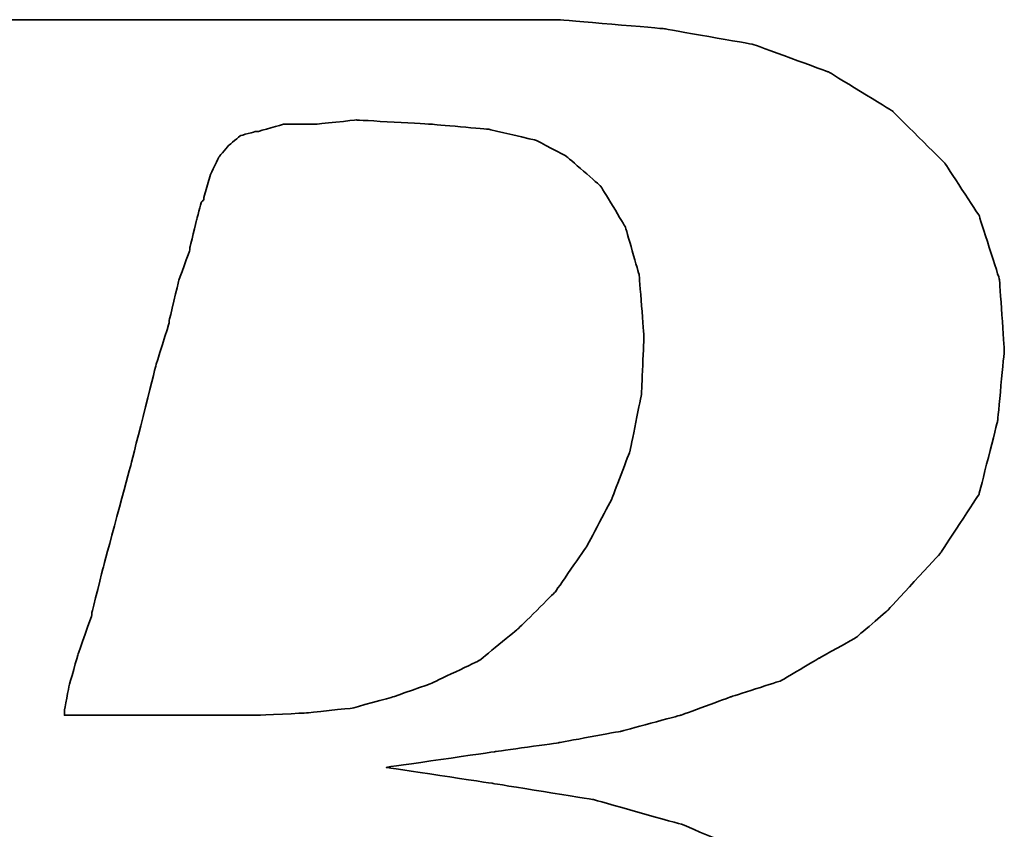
# Model space of a CAD drawing. Header units: millimetres. Extents: x -212 to 3135, y -1694 to 860.
# Tile 403 of 565: x 1079.29 to 1081.84, y -1116.47 to -1114.37. Entities that reach past the tile are written whole.
import ezdxf

# ---------------------------------------------------------------- set-up
doc = ezdxf.new("R2010")
doc.units = ezdxf.units.MM
doc.layers.add('DIM', color=4, linetype='CONTINUOUS')
doc.layers.add('layer 1', color=7, linetype='CONTINUOUS')

# ---------------------------------------------------------------- blocks, each defined once
blk = doc.blocks.new('TBI MOTION logo(完整正式版)')
at = {"layer": 'layer 1', "color": 22, "lineweight": 35}
for points, knots in [([(-64.65375, -6.86375), (-64.65375, -6.86375), (-64.84375, -7.29625), (-64.84375, -7.29625), (-64.84375, -7.29625), (-64.84375, -7.29625), (-64.86875, -7.34375), (-64.86875, -7.34375), (-64.86875, -7.34375), (-64.86875, -7.34375), (-64.86875, -7.36875), (-64.86875, -7.36875), (-64.86875, -7.36875), (-64.86875, -7.36875), (-65.15375, -7.65375), (-65.15375, -7.65375), (-65.15375, -7.65375), (-65.15375, -7.65375), (-65.17875, -7.65375), (-65.17875, -7.65375), (-65.17875, -7.65375), (-65.17875, -7.65375), (-65.20375, -7.67875), (-65.20375, -7.67875), (-65.20375, -7.67875), (-65.20375, -7.67875), (-65.58875, -7.87125), (-65.58875, -7.87125), (-65.58875, -7.87125), (-65.58875, -7.87125), (-65.63375, -7.87125), (-65.63375, -7.87125), (-65.63375, -7.87125), (-65.63375, -7.87125), (-65.65875, -7.89375), (-65.65875, -7.89375), (-65.65875, -7.89375), (-65.65875, -7.89375), (-66.09375, -7.94375), (-66.09375, -7.94375), (-66.09375, -7.94375), (-66.09375, -7.94375), (-66.11375, -7.94375), (-66.11375, -7.94375), (-66.11375, -7.94375), (-66.11375, -7.94375), (-66.16375, -7.94375), (-66.16375, -7.94375), (-66.16375, -7.94375), (-66.16375, -7.94375), (-66.30875, -7.94375), (-66.30875, -7.94375), (-66.30875, -7.94375), (-66.30875, -7.94375), (-66.69375, -7.94375), (-66.69375, -7.94375), (-66.69375, -7.94375), (-66.69375, -7.94375), (-67.07375, -7.94375), (-67.07375, -7.94375), (-67.07375, -7.94375), (-67.07375, -7.94375), (-67.12375, -7.94375), (-67.12375, -7.94375), (-67.12375, -7.94375), (-67.12375, -7.94375), (-67.12375, -7.96625), (-67.12375, -7.96625), (-67.12375, -7.96625), (-67.12375, -7.96625), (-67.14875, -7.99125), (-67.14875, -7.99125), (-67.14875, -7.99125), (-67.14875, -7.99125), (-67.24375, -8.34875), (-67.24375, -8.34875), (-67.24375, -8.34875), (-67.24375, -8.34875), (-67.31375, -8.68625), (-67.31375, -8.68625), (-67.31375, -8.68625), (-67.31375, -8.68625), (-67.26875, -8.68625), (-67.26875, -8.68625), (-67.26875, -8.68625), (-67.26875, -8.68625), (-67.07375, -8.68625), (-67.07375, -8.68625), (-67.07375, -8.68625), (-67.07375, -8.68625), (-66.54875, -8.68625), (-66.54875, -8.68625), (-66.54875, -8.68625), (-66.54875, -8.68625), (-65.82625, -8.68625), (-65.82625, -8.68625), (-65.82625, -8.68625), (-65.82625, -8.68625), (-65.01375, -8.68625), (-65.01375, -8.68625), (-65.01375, -8.68625), (-65.01375, -8.68625), (-64.05375, -8.68625), (-64.05375, -8.68625), (-64.05375, -8.68625), (-64.05375, -8.68625), (-62.08375, -8.68625), (-62.08375, -8.68625), (-62.08375, -8.68625), (-62.08375, -8.68625), (-60.06875, -8.68625), (-60.06875, -8.68625), (-60.06875, -8.68625), (-60.06875, -8.68625), (-59.10875, -8.68625), (-59.10875, -8.68625), (-59.10875, -8.68625), (-59.10875, -8.68625), (-58.29375, -8.68625), (-58.29375, -8.68625), (-58.29375, -8.68625), (-58.29375, -8.68625), (-57.57375, -8.68625), (-57.57375, -8.68625), (-57.57375, -8.68625), (-57.57375, -8.68625), (-57.04875, -8.68625), (-57.04875, -8.68625), (-57.04875, -8.68625), (-57.04875, -8.68625), (-56.85375, -8.68625), (-56.85375, -8.68625), (-56.85375, -8.68625), (-56.85375, -8.68625), (-56.70875, -8.68625), (-56.70875, -8.68625), (-56.70875, -8.68625), (-56.70875, -8.68625), (-56.61375, -8.68625), (-56.61375, -8.68625), (-56.61375, -8.68625), (-56.61375, -8.68625), (-56.56875, -8.68625), (-56.56875, -8.68625), (-56.56875, -8.68625), (-56.56875, -8.68625), (-55.65375, -8.63875), (-55.65375, -8.63875), (-55.65375, -8.63875), (-55.65375, -8.63875), (-54.76875, -8.51875), (-54.76875, -8.51875), (-54.76875, -8.51875), (-54.76875, -8.51875), (-53.90375, -8.30375), (-53.90375, -8.30375), (-53.90375, -8.30375), (-53.90375, -8.30375), (-53.08875, -8.03875), (-53.08875, -8.03875), (-53.08875, -8.03875), (-53.08875, -8.03875), (-52.34375, -7.65375), (-52.34375, -7.65375), (-52.34375, -7.65375), (-52.34375, -7.65375), (-51.69875, -7.29625), (-51.69875, -7.29625), (-51.69875, -7.29625), (-51.69875, -7.29625), (-51.21875, -6.91125), (-51.21875, -6.91125), (-51.21875, -6.91125), (-51.21875, -6.91125), (-50.83375, -6.50375), (-50.83375, -6.50375), (-50.83375, -6.50375), (-50.83375, -6.50375), (-50.44875, -5.94875), (-50.44875, -5.94875), (-50.44875, -5.94875), (-50.44875, -5.94875), (-50.13875, -5.30375), (-50.13875, -5.30375), (-50.13875, -5.30375), (-50.13875, -5.30375), (-49.99375, -4.65375), (-49.99375, -4.65375), (-49.99375, -4.65375), (-49.99375, -4.65375), (-49.92375, -3.98375), (-49.92375, -3.98375), (-49.92375, -3.98375), (-49.92375, -3.98375), (-49.99375, -3.19374), (-49.99375, -3.19374), (-49.99375, -3.19374), (-49.99375, -3.19374), (-50.23374, -2.44874), (-50.23374, -2.44874), (-50.23374, -2.44874), (-50.23374, -2.44874), (-50.59375, -1.87374), (-50.59375, -1.87374), (-50.59375, -1.87374), (-50.59375, -1.87374), (-51.09875, -1.31874), (-51.09875, -1.31874), (-51.09875, -1.31874), (-51.09875, -1.31874), (-51.74375, -0.81875), (-51.74375, -0.81875), (-51.74375, -0.81875), (-51.74375, -0.81875), (-52.53875, -0.48125), (-52.53875, -0.48125), (-52.53875, -0.48125), (-52.53875, -0.48125), (-53.47375, -0.21875), (-53.47375, -0.21875), (-53.47375, -0.21875), (-53.47375, -0.21875), (-54.52875, -0.04874), (-54.52875, -0.04874), (-54.52875, -0.04874), (-54.52875, -0.04874), (-55.65375, 0.12125), (-55.65375, 0.12125), (-55.65375, 0.12125), (-55.65375, 0.12125), (-54.50375, 0.28624), (-54.50375, 0.28624), (-54.50375, 0.28624), (-54.50375, 0.28624), (-53.83375, 0.38124), (-53.83375, 0.38124), (-53.83375, 0.38124), (-53.83375, 0.38124), (-53.18375, 0.50125), (-53.18375, 0.50125), (-53.18375, 0.50125), (-53.18375, 0.50125), (-52.55875, 0.66874), (-52.55875, 0.66874), (-52.55875, 0.66874), (-52.55875, 0.66874), (-52.03375, 0.86124), (-52.03375, 0.86124), (-52.03375, 0.86124), (-52.03375, 0.86124), (-51.50374, 1.03124), (-51.50374, 1.03124), (-51.50374, 1.03124), (-51.50374, 1.03124), (-51.09875, 1.27125), (-51.09875, 1.27125), (-51.09875, 1.27125), (-51.09875, 1.27125), (-50.71375, 1.48624), (-50.71375, 1.48624), (-50.71375, 1.48624), (-50.71375, 1.48624), (-50.37625, 1.77625), (-50.37625, 1.77625), (-50.37625, 1.77625), (-50.37625, 1.77625), (-49.82375, 2.37625), (-49.82375, 2.37625), (-49.82375, 2.37625), (-49.82375, 2.37625), (-49.41875, 2.99625), (-49.41875, 2.99625), (-49.41875, 2.99625), (-49.41875, 2.99625), (-49.22375, 3.76625), (-49.22375, 3.76625), (-49.22375, 3.76625), (-49.22375, 3.76625), (-49.15375, 4.50874), (-49.15375, 4.50874), (-49.15375, 4.50874), (-49.15375, 4.50874), (-49.20375, 5.25125), (-49.20375, 5.25125), (-49.20375, 5.25125), (-49.20375, 5.25125), (-49.41875, 5.92625), (-49.41875, 5.92625), (-49.41875, 5.92625), (-49.41875, 5.92625), (-49.77875, 6.47625), (-49.77875, 6.47625), (-49.77875, 6.47625), (-49.77875, 6.47625), (-50.33125, 7.02624), (-50.33125, 7.02624), (-50.33125, 7.02624), (-50.33125, 7.02624), (-51.00125, 7.43625), (-51.00125, 7.43625), (-51.00125, 7.43625), (-51.00125, 7.43625), (-51.79375, 7.72625), (-51.79375, 7.72625), (-51.79375, 7.72625), (-51.79375, 7.72625), (-52.72875, 7.89124), (-52.72875, 7.89124), (-52.72875, 7.89124), (-52.72875, 7.89124), (-53.83375, 7.98625), (-53.83375, 7.98625), (-53.83375, 7.98625), (-53.83375, 7.98625), (-53.92875, 7.98625), (-53.92875, 7.98625), (-53.92875, 7.98625), (-53.92875, 7.98625), (-54.26375, 7.98625), (-54.26375, 7.98625), (-54.26375, 7.98625), (-54.26375, 7.98625), (-54.74375, 7.98625), (-54.74375, 7.98625), (-54.74375, 7.98625), (-54.74375, 7.98625), (-55.36875, 7.98625), (-55.36875, 7.98625), (-55.36875, 7.98625), (-55.36875, 7.98625), (-56.13375, 7.98625), (-56.13375, 7.98625), (-56.13375, 7.98625), (-56.13375, 7.98625), (-56.94875, 7.98625), (-56.94875, 7.98625), (-56.94875, 7.98625), (-56.94875, 7.98625), (-58.77625, 7.98625), (-58.77625, 7.98625), (-58.77625, 7.98625), (-58.77625, 7.98625), (-60.59875, 7.98625), (-60.59875, 7.98625), (-60.59875, 7.98625), (-60.59875, 7.98625), (-61.41375, 7.98625), (-61.41375, 7.98625), (-61.41375, 7.98625), (-61.41375, 7.98625), (-62.17875, 7.98625), (-62.17875, 7.98625), (-62.17875, 7.98625), (-62.17875, 7.98625), (-62.80375, 7.98625), (-62.80375, 7.98625), (-62.80375, 7.98625), (-62.80375, 7.98625), (-63.30625, 7.98625), (-63.30625, 7.98625), (-63.30625, 7.98625), (-63.30625, 7.98625), (-63.57375, 7.98625), (-63.57375, 7.98625), (-63.57375, 7.98625), (-63.57375, 7.98625), (-63.57375, 7.96375), (-63.57375, 7.96375), (-63.57375, 7.96375), (-63.57375, 7.96375), (-63.59875, 7.94125), (-63.59875, 7.94125), (-63.59875, 7.94125), (-63.59875, 7.94125), (-63.69375, 7.55625), (-63.69375, 7.55625), (-63.69375, 7.55625), (-63.69375, 7.55625), (-63.76375, 7.24624), (-63.76375, 7.24624), (-63.76375, 7.24624), (-63.76375, 7.24624), (-63.23875, 7.24624), (-63.23875, 7.24624), (-63.23875, 7.24624), (-63.23875, 7.24624), (-62.75875, 7.24624), (-62.75875, 7.24624), (-62.75875, 7.24624), (-62.75875, 7.24624), (-62.61125, 7.24624), (-62.61125, 7.24624), (-62.61125, 7.24624), (-62.61125, 7.24624), (-62.56625, 7.24624), (-62.56625, 7.24624), (-62.56625, 7.24624), (-62.56625, 7.24624), (-62.22875, 7.24624), (-62.22875, 7.24624), (-62.22875, 7.24624), (-62.22875, 7.24624), (-62.20375, 7.24624), (-62.20375, 7.24624), (-62.20375, 7.24624), (-62.20375, 7.24624), (-62.17875, 7.21875), (-62.17875, 7.21875), (-62.17875, 7.21875), (-62.17875, 7.21875), (-61.96375, 7.17125), (-61.96375, 7.17125), (-61.96375, 7.17125), (-61.96375, 7.17125), (-61.72375, 7.12624), (-61.72375, 7.12624), (-61.72375, 7.12624), (-61.72375, 7.12624), (-61.70375, 7.12624), (-61.70375, 7.12624), (-61.70375, 7.12624), (-61.70375, 7.12624), (-61.55875, 7.07624), (-61.55875, 7.07624), (-61.55875, 7.07624), (-61.55875, 7.07624), (-61.50875, 7.07624), (-61.50875, 7.07624), (-61.50875, 7.07624), (-61.50875, 7.07624), (-61.48375, 7.02624), (-61.48375, 7.02624), (-61.48375, 7.02624), (-61.48375, 7.02624), (-61.31875, 6.83375), (-61.31875, 6.83375), (-61.31875, 6.83375), (-61.31875, 6.83375), (-61.29375, 6.81125), (-61.29375, 6.81125), (-61.29375, 6.81125), (-61.29375, 6.81125), (-61.29375, 6.78625), (-61.29375, 6.78625), (-61.29375, 6.78625), (-61.29375, 6.78625), (-61.19875, 6.50124), (-61.19875, 6.50124), (-61.19875, 6.50124), (-61.19875, 6.50124), (-61.17375, 6.45124), (-61.17375, 6.45124), (-61.17375, 6.45124), (-61.17375, 6.45124), (-61.19875, 6.40625), (-61.19875, 6.40625), (-61.19875, 6.40625), (-61.19875, 6.40625), (-61.26875, 5.99624), (-61.26875, 5.99624), (-61.26875, 5.99624), (-61.26875, 5.99624), (-61.26875, 5.85125), (-61.26875, 5.85125), (-61.26875, 5.85125), (-61.26875, 5.85125), (-61.26875, 5.82625), (-61.26875, 5.82625), (-61.26875, 5.82625), (-61.26875, 5.82625), (-61.29375, 5.80625), (-61.29375, 5.80625), (-61.29375, 5.80625), (-61.29375, 5.80625), (-61.34125, 5.66125), (-61.34125, 5.66125), (-61.34125, 5.66125), (-61.34125, 5.66125), (-61.41375, 5.44625), (-61.41375, 5.44625), (-61.41375, 5.44625), (-61.41375, 5.44625), (-61.48375, 5.15625), (-61.48375, 5.15625), (-61.48375, 5.15625), (-61.48375, 5.15625), (-61.58375, 4.82124), (-61.58375, 4.82124), (-61.58375, 4.82124), (-61.58375, 4.82124), (-61.79875, 4.00375), (-61.79875, 4.00375), (-61.79875, 4.00375), (-61.79875, 4.00375), (-62.05875, 2.99625), (-62.05875, 2.99625), (-62.05875, 2.99625), (-62.05875, 2.99625), (-62.34875, 1.91625), (-62.34875, 1.91625), (-62.34875, 1.91625), (-62.34875, 1.91625), (-62.97375, -0.41124), (-62.97375, -0.41124), (-62.97375, -0.41124), (-62.97375, -0.41124), (-63.59875, -2.75875), (-63.59875, -2.75875), (-63.59875, -2.75875), (-63.59875, -2.75875), (-63.88375, -3.86374), (-63.88375, -3.86374), (-63.88375, -3.86374), (-63.88375, -3.86374), (-64.14875, -4.82374), (-64.14875, -4.82374), (-64.14875, -4.82374), (-64.14875, -4.82374), (-64.36375, -5.64125), (-64.36375, -5.64125), (-64.36375, -5.64125), (-64.36375, -5.64125), (-64.43625, -5.97625), (-64.43625, -5.97625), (-64.43625, -5.97625), (-64.43625, -5.97625), (-64.50875, -6.28625), (-64.50875, -6.28625), (-64.50875, -6.28625), (-64.50875, -6.28625), (-64.50875, -6.30875), (-64.50875, -6.30875), (-64.50875, -6.30875), (-64.50875, -6.30875), (-64.57875, -6.50375), (-64.57875, -6.50375), (-64.57875, -6.50375), (-64.57875, -6.50375), (-64.62875, -6.69625), (-64.62875, -6.69625), (-64.62875, -6.69625), (-64.62875, -6.69625), (-64.62875, -6.76875), (-64.62875, -6.76875), (-64.62875, -6.76875), (-64.62875, -6.76875), (-64.62875, -6.81375), (-64.62875, -6.81375), (-64.62875, -6.81375), (-64.62875, -6.81375), (-64.62875, -6.83875), (-64.62875, -6.83875), (-64.62875, -6.83875), (-64.62875, -6.83875), (-64.65375, -6.86375), (-64.65375, -6.86375)], [0, 0, 0, 0, 0.00719424, 0.00719424, 0.00719424, 0.00719425, 0.01438849, 0.01438849, 0.01438849, 0.0143885, 0.02158273, 0.02158273, 0.02158273, 0.02158274, 0.02877698, 0.02877698, 0.02877698, 0.02877699, 0.03597122, 0.03597122, 0.03597122, 0.03597123, 0.04316547, 0.04316547, 0.04316547, 0.04316548, 0.05035971, 0.05035971, 0.05035971, 0.05035972, 0.05755396, 0.05755396, 0.05755396, 0.05755397, 0.0647482, 0.0647482, 0.0647482, 0.06474821, 0.07194245, 0.07194245, 0.07194245, 0.07194246, 0.07913669, 0.07913669, 0.07913669, 0.0791367, 0.08633094, 0.08633094, 0.08633094, 0.08633095, 0.09352518, 0.09352518, 0.09352518, 0.09352519, 0.10071942, 0.10071942, 0.10071942, 0.10071943, 0.10791367, 0.10791367, 0.10791367, 0.10791368, 0.11510791, 0.11510791, 0.11510791, 0.11510792, 0.12230216, 0.12230216, 0.12230216, 0.12230217, 0.1294964, 0.1294964, 0.1294964, 0.12949641, 0.13669065, 0.13669065, 0.13669065, 0.13669066, 0.14388489, 0.14388489, 0.14388489, 0.1438849, 0.15107914, 0.15107914, 0.15107914, 0.15107915, 0.15827338, 0.15827338, 0.15827338, 0.15827339, 0.16546763, 0.16546763, 0.16546763, 0.16546764, 0.17266187, 0.17266187, 0.17266187, 0.17266188, 0.17985612, 0.17985612, 0.17985612, 0.17985613, 0.18705036, 0.18705036, 0.18705036, 0.18705037, 0.1942446, 0.1942446, 0.1942446, 0.19424461, 0.20143885, 0.20143885, 0.20143885, 0.20143886, 0.20863309, 0.20863309, 0.20863309, 0.2086331, 0.21582734, 0.21582734, 0.21582734, 0.21582735, 0.22302158, 0.22302158, 0.22302158, 0.22302159, 0.23021583, 0.23021583, 0.23021583, 0.23021584, 0.23741007, 0.23741007, 0.23741007, 0.23741008, 0.24460432, 0.24460432, 0.24460432, 0.24460433, 0.25179856, 0.25179856, 0.25179856, 0.25179857, 0.25899281, 0.25899281, 0.25899281, 0.25899282, 0.26618705, 0.26618705, 0.26618705, 0.26618706, 0.27338129, 0.27338129, 0.27338129, 0.2733813, 0.28057554, 0.28057554, 0.28057554, 0.28057555, 0.28776978, 0.28776978, 0.28776978, 0.28776979, 0.29496403, 0.29496403, 0.29496403, 0.29496404, 0.30215827, 0.30215827, 0.30215827, 0.30215828, 0.30935252, 0.30935252, 0.30935252, 0.30935253, 0.31654676, 0.31654676, 0.31654676, 0.31654677, 0.32374101, 0.32374101, 0.32374101, 0.32374102, 0.33093525, 0.33093525, 0.33093525, 0.33093526, 0.3381295, 0.3381295, 0.3381295, 0.33812951, 0.34532374, 0.34532374, 0.34532374, 0.34532375, 0.35251799, 0.35251799, 0.35251799, 0.352518, 0.35971223, 0.35971223, 0.35971223, 0.35971224, 0.36690647, 0.36690647, 0.36690647, 0.36690648, 0.37410072, 0.37410072, 0.37410072, 0.37410073, 0.38129496, 0.38129496, 0.38129496, 0.38129497, 0.38848921, 0.38848921, 0.38848921, 0.38848922, 0.39568345, 0.39568345, 0.39568345, 0.39568346, 0.4028777, 0.4028777, 0.4028777, 0.40287771, 0.41007194, 0.41007194, 0.41007194, 0.41007195, 0.41726619, 0.41726619, 0.41726619, 0.4172662, 0.42446043, 0.42446043, 0.42446043, 0.42446044, 0.43165468, 0.43165468, 0.43165468, 0.43165469, 0.43884892, 0.43884892, 0.43884892, 0.43884893, 0.44604317, 0.44604317, 0.44604317, 0.44604318, 0.45323741, 0.45323741, 0.45323741, 0.45323742, 0.46043165, 0.46043165, 0.46043165, 0.46043166, 0.4676259, 0.4676259, 0.4676259, 0.46762591, 0.47482014, 0.47482014, 0.47482014, 0.47482015, 0.48201439, 0.48201439, 0.48201439, 0.4820144, 0.48920863, 0.48920863, 0.48920863, 0.48920864, 0.49640288, 0.49640288, 0.49640288, 0.49640289, 0.50359712, 0.50359712, 0.50359712, 0.50359713, 0.51079137, 0.51079137, 0.51079137, 0.51079138, 0.51798561, 0.51798561, 0.51798561, 0.51798562, 0.52517986, 0.52517986, 0.52517986, 0.52517987, 0.5323741, 0.5323741, 0.5323741, 0.53237411, 0.53956835, 0.53956835, 0.53956835, 0.53956836, 0.54676259, 0.54676259, 0.54676259, 0.5467626, 0.55395683, 0.55395683, 0.55395683, 0.55395684, 0.56115108, 0.56115108, 0.56115108, 0.56115109, 0.56834532, 0.56834532, 0.56834532, 0.56834533, 0.57553957, 0.57553957, 0.57553957, 0.57553958, 0.58273381, 0.58273381, 0.58273381, 0.58273382, 0.58992806, 0.58992806, 0.58992806, 0.58992807, 0.5971223, 0.5971223, 0.5971223, 0.59712231, 0.60431655, 0.60431655, 0.60431655, 0.60431656, 0.61151079, 0.61151079, 0.61151079, 0.6115108, 0.61870504, 0.61870504, 0.61870504, 0.61870505, 0.62589928, 0.62589928, 0.62589928, 0.62589929, 0.63309353, 0.63309353, 0.63309353, 0.63309354, 0.64028777, 0.64028777, 0.64028777, 0.64028778, 0.64748201, 0.64748201, 0.64748201, 0.64748202, 0.65467626, 0.65467626, 0.65467626, 0.65467627, 0.6618705, 0.6618705, 0.6618705, 0.66187051, 0.66906475, 0.66906475, 0.66906475, 0.66906476, 0.67625899, 0.67625899, 0.67625899, 0.676259, 0.68345324, 0.68345324, 0.68345324, 0.68345325, 0.69064748, 0.69064748, 0.69064748, 0.69064749, 0.69784173, 0.69784173, 0.69784173, 0.69784174, 0.70503597, 0.70503597, 0.70503597, 0.70503598, 0.71223022, 0.71223022, 0.71223022, 0.71223023, 0.71942446, 0.71942446, 0.71942446, 0.71942447, 0.72661871, 0.72661871, 0.72661871, 0.72661872, 0.73381295, 0.73381295, 0.73381295, 0.73381296, 0.74100719, 0.74100719, 0.74100719, 0.7410072, 0.74820144, 0.74820144, 0.74820144, 0.74820145, 0.75539568, 0.75539568, 0.75539568, 0.75539569, 0.76258993, 0.76258993, 0.76258993, 0.76258994, 0.76978417, 0.76978417, 0.76978417, 0.76978418, 0.77697842, 0.77697842, 0.77697842, 0.77697843, 0.78417266, 0.78417266, 0.78417266, 0.78417267, 0.79136691, 0.79136691, 0.79136691, 0.79136692, 0.79856115, 0.79856115, 0.79856115, 0.79856116, 0.8057554, 0.8057554, 0.8057554, 0.80575541, 0.81294964, 0.81294964, 0.81294964, 0.81294965, 0.82014388, 0.82014388, 0.82014388, 0.82014389, 0.82733813, 0.82733813, 0.82733813, 0.82733814, 0.83453237, 0.83453237, 0.83453237, 0.83453238, 0.84172662, 0.84172662, 0.84172662, 0.84172663, 0.84892086, 0.84892086, 0.84892086, 0.84892087, 0.85611511, 0.85611511, 0.85611511, 0.85611512, 0.86330935, 0.86330935, 0.86330935, 0.86330936, 0.8705036, 0.8705036, 0.8705036, 0.87050361, 0.87769784, 0.87769784, 0.87769784, 0.87769785, 0.88489209, 0.88489209, 0.88489209, 0.8848921, 0.89208633, 0.89208633, 0.89208633, 0.89208634, 0.89928058, 0.89928058, 0.89928058, 0.89928059, 0.90647482, 0.90647482, 0.90647482, 0.90647483, 0.91366906, 0.91366906, 0.91366906, 0.91366907, 0.92086331, 0.92086331, 0.92086331, 0.92086332, 0.92805755, 0.92805755, 0.92805755, 0.92805756, 0.9352518, 0.9352518, 0.9352518, 0.93525181, 0.94244604, 0.94244604, 0.94244604, 0.94244605, 0.94964029, 0.94964029, 0.94964029, 0.9496403, 0.95683453, 0.95683453, 0.95683453, 0.95683454, 0.96402878, 0.96402878, 0.96402878, 0.96402879, 0.97122302, 0.97122302, 0.97122302, 0.97122303, 0.97841727, 0.97841727, 0.97841727, 0.97841728, 0.98561151, 0.98561151, 0.98561151, 0.98561152, 0.99280576, 0.99280576, 0.99280576, 0.99280577, 1, 1, 1, 1]), ([(-57.50375, 6.35625), (-57.50375, 6.35625), (-57.57375, 6.11625), (-57.57375, 6.11625), (-57.57375, 6.11625), (-57.57375, 6.11625), (-57.57375, 6.09125), (-57.57375, 6.09125), (-57.57375, 6.09125), (-57.57375, 6.09125), (-57.59875, 6.06625), (-57.59875, 6.06625), (-57.59875, 6.06625), (-57.59875, 6.06625), (-57.64875, 5.87625), (-57.64875, 5.87625), (-57.64875, 5.87625), (-57.64875, 5.87625), (-57.71875, 5.58875), (-57.71875, 5.58875), (-57.71875, 5.58875), (-57.71875, 5.58875), (-57.71875, 5.56625), (-57.71875, 5.56625), (-57.71875, 5.56625), (-57.71875, 5.56625), (-57.83875, 5.23125), (-57.83875, 5.23125), (-57.83875, 5.23125), (-57.83875, 5.23125), (-57.93625, 4.82124), (-57.93625, 4.82124), (-57.93625, 4.82124), (-57.93625, 4.82124), (-57.93625, 4.79624), (-57.93625, 4.79624), (-57.93625, 4.79624), (-57.93625, 4.79624), (-58.07875, 4.34125), (-58.07875, 4.34125), (-58.07875, 4.34125), (-58.07875, 4.34125), (-58.34375, 3.28625), (-58.34375, 3.28625), (-58.34375, 3.28625), (-58.34375, 3.28625), (-58.62875, 2.23124), (-58.62875, 2.23124), (-58.62875, 2.23124), (-58.62875, 2.23124), (-58.74875, 1.75125), (-58.74875, 1.75125), (-58.74875, 1.75125), (-58.74875, 1.75125), (-58.74875, 1.72625), (-58.74875, 1.72625), (-58.74875, 1.72625), (-58.74875, 1.72625), (-58.89375, 1.31625), (-58.89375, 1.31625), (-58.89375, 1.31625), (-58.89375, 1.31625), (-58.98875, 0.98124), (-58.98875, 0.98124), (-58.98875, 0.98124), (-58.98875, 0.98124), (-59.03875, 0.71625), (-59.03875, 0.71625), (-59.03875, 0.71625), (-59.03875, 0.71625), (-59.03875, 0.66874), (-59.03875, 0.66874), (-59.03875, 0.66874), (-59.03875, 0.66874), (-58.91875, 0.66874), (-58.91875, 0.66874), (-58.91875, 0.66874), (-58.91875, 0.66874), (-58.53375, 0.66874), (-58.53375, 0.66874), (-58.53375, 0.66874), (-58.53375, 0.66874), (-58.10375, 0.66874), (-58.10375, 0.66874), (-58.10375, 0.66874), (-58.10375, 0.66874), (-57.66875, 0.66874), (-57.66875, 0.66874), (-57.66875, 0.66874), (-57.66875, 0.66874), (-57.33375, 0.66874), (-57.33375, 0.66874), (-57.33375, 0.66874), (-57.33375, 0.66874), (-57.09375, 0.66874), (-57.09375, 0.66874), (-57.09375, 0.66874), (-57.09375, 0.66874), (-56.99875, 0.66874), (-56.99875, 0.66874), (-56.99875, 0.66874), (-56.99875, 0.66874), (-56.49375, 0.69374), (-56.49375, 0.69374), (-56.49375, 0.69374), (-56.49375, 0.69374), (-56.01375, 0.74374), (-56.01375, 0.74374), (-56.01375, 0.74374), (-56.01375, 0.74374), (-55.58375, 0.86124), (-55.58375, 0.86124), (-55.58375, 0.86124), (-55.58375, 0.86124), (-55.17375, 1.00624), (-55.17375, 1.00624), (-55.17375, 1.00624), (-55.17375, 1.00624), (-54.67375, 1.24625), (-54.67375, 1.24625), (-54.67375, 1.24625), (-54.67375, 1.24625), (-54.26375, 1.58124), (-54.26375, 1.58124), (-54.26375, 1.58124), (-54.26375, 1.58124), (-53.87875, 1.96374), (-53.87875, 1.96374), (-53.87875, 1.96374), (-53.87875, 1.96374), (-53.54375, 2.44625), (-53.54375, 2.44625), (-53.54375, 2.44625), (-53.54375, 2.44625), (-53.27875, 2.95125), (-53.27875, 2.95125), (-53.27875, 2.95125), (-53.27875, 2.95125), (-53.08875, 3.45124), (-53.08875, 3.45124), (-53.08875, 3.45124), (-53.08875, 3.45124), (-52.96875, 4.05124), (-52.96875, 4.05124), (-52.96875, 4.05124), (-52.96875, 4.05124), (-52.94375, 4.65125), (-52.94375, 4.65125), (-52.94375, 4.65125), (-52.94375, 4.65125), (-52.99375, 5.30125), (-52.99375, 5.30125), (-52.99375, 5.30125), (-52.99375, 5.30125), (-53.13875, 5.80625), (-53.13875, 5.80625), (-53.13875, 5.80625), (-53.13875, 5.80625), (-53.39875, 6.23625), (-53.39875, 6.23625), (-53.39875, 6.23625), (-53.39875, 6.23625), (-53.75875, 6.54875), (-53.75875, 6.54875), (-53.75875, 6.54875), (-53.75875, 6.54875), (-54.07375, 6.71625), (-54.07375, 6.71625), (-54.07375, 6.71625), (-54.07375, 6.71625), (-54.57375, 6.83375), (-54.57375, 6.83375), (-54.57375, 6.83375), (-54.57375, 6.83375), (-55.17375, 6.88625), (-55.17375, 6.88625), (-55.17375, 6.88625), (-55.17375, 6.88625), (-55.96875, 6.93125), (-55.96875, 6.93125), (-55.96875, 6.93125), (-55.96875, 6.93125), (-56.39875, 6.88625), (-56.39875, 6.88625), (-56.39875, 6.88625), (-56.39875, 6.88625), (-56.42125, 6.88625), (-56.42125, 6.88625), (-56.42125, 6.88625), (-56.42125, 6.88625), (-56.73375, 6.88625), (-56.73375, 6.88625), (-56.73375, 6.88625), (-56.73375, 6.88625), (-56.99875, 6.81125), (-56.99875, 6.81125), (-56.99875, 6.81125), (-56.99875, 6.81125), (-57.02375, 6.81125), (-57.02375, 6.81125), (-57.02375, 6.81125), (-57.02375, 6.81125), (-57.18875, 6.76625), (-57.18875, 6.76625), (-57.18875, 6.76625), (-57.18875, 6.76625), (-57.30875, 6.66625), (-57.30875, 6.66625), (-57.30875, 6.66625), (-57.30875, 6.66625), (-57.40875, 6.54875), (-57.40875, 6.54875), (-57.40875, 6.54875), (-57.40875, 6.54875), (-57.50375, 6.35625), (-57.50375, 6.35625)], [0, 0, 0, 0, 0.01851852, 0.01851852, 0.01851852, 0.01851853, 0.03703704, 0.03703704, 0.03703704, 0.03703705, 0.05555556, 0.05555556, 0.05555556, 0.05555557, 0.07407407, 0.07407407, 0.07407407, 0.07407408, 0.09259259, 0.09259259, 0.09259259, 0.0925926, 0.11111111, 0.11111111, 0.11111111, 0.11111112, 0.12962963, 0.12962963, 0.12962963, 0.12962964, 0.14814815, 0.14814815, 0.14814815, 0.14814816, 0.16666667, 0.16666667, 0.16666667, 0.16666668, 0.18518519, 0.18518519, 0.18518519, 0.1851852, 0.2037037, 0.2037037, 0.2037037, 0.20370371, 0.22222222, 0.22222222, 0.22222222, 0.22222223, 0.24074074, 0.24074074, 0.24074074, 0.24074075, 0.25925926, 0.25925926, 0.25925926, 0.25925927, 0.27777778, 0.27777778, 0.27777778, 0.27777779, 0.2962963, 0.2962963, 0.2962963, 0.29629631, 0.31481481, 0.31481481, 0.31481481, 0.31481482, 0.33333333, 0.33333333, 0.33333333, 0.33333334, 0.35185185, 0.35185185, 0.35185185, 0.35185186, 0.37037037, 0.37037037, 0.37037037, 0.37037038, 0.38888889, 0.38888889, 0.38888889, 0.3888889, 0.40740741, 0.40740741, 0.40740741, 0.40740742, 0.42592593, 0.42592593, 0.42592593, 0.42592594, 0.44444444, 0.44444444, 0.44444444, 0.44444445, 0.46296296, 0.46296296, 0.46296296, 0.46296297, 0.48148148, 0.48148148, 0.48148148, 0.48148149, 0.5, 0.5, 0.5, 0.50000001, 0.51851852, 0.51851852, 0.51851852, 0.51851853, 0.53703704, 0.53703704, 0.53703704, 0.53703705, 0.55555556, 0.55555556, 0.55555556, 0.55555557, 0.57407407, 0.57407407, 0.57407407, 0.57407408, 0.59259259, 0.59259259, 0.59259259, 0.5925926, 0.61111111, 0.61111111, 0.61111111, 0.61111112, 0.62962963, 0.62962963, 0.62962963, 0.62962964, 0.64814815, 0.64814815, 0.64814815, 0.64814816, 0.66666667, 0.66666667, 0.66666667, 0.66666668, 0.68518519, 0.68518519, 0.68518519, 0.6851852, 0.7037037, 0.7037037, 0.7037037, 0.70370371, 0.72222222, 0.72222222, 0.72222222, 0.72222223, 0.74074074, 0.74074074, 0.74074074, 0.74074075, 0.75925926, 0.75925926, 0.75925926, 0.75925927, 0.77777778, 0.77777778, 0.77777778, 0.77777779, 0.7962963, 0.7962963, 0.7962963, 0.79629631, 0.81481481, 0.81481481, 0.81481481, 0.81481482, 0.83333333, 0.83333333, 0.83333333, 0.83333334, 0.85185185, 0.85185185, 0.85185185, 0.85185186, 0.87037037, 0.87037037, 0.87037037, 0.87037038, 0.88888889, 0.88888889, 0.88888889, 0.8888889, 0.90740741, 0.90740741, 0.90740741, 0.90740742, 0.92592593, 0.92592593, 0.92592593, 0.92592594, 0.94444444, 0.94444444, 0.94444444, 0.94444445, 0.96296296, 0.96296296, 0.96296296, 0.96296297, 0.98148148, 0.98148148, 0.98148148, 0.98148149, 1, 1, 1, 1])]:
    blk.add_open_spline(points, degree=3, knots=knots, dxfattribs=at)

msp = doc.modelspace()

# ---------------------------------------------------------------- block references
at = {"layer": 'DIM', "color": 7, "xscale": 0.246592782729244, "yscale": 0.246592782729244, "zscale": 0.246592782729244}
msp.add_blockref('TBI MOTION logo(完整正式版)', (1093.9633, -1116.3354), dxfattribs=at)

doc.saveas('drawing.dxf')
